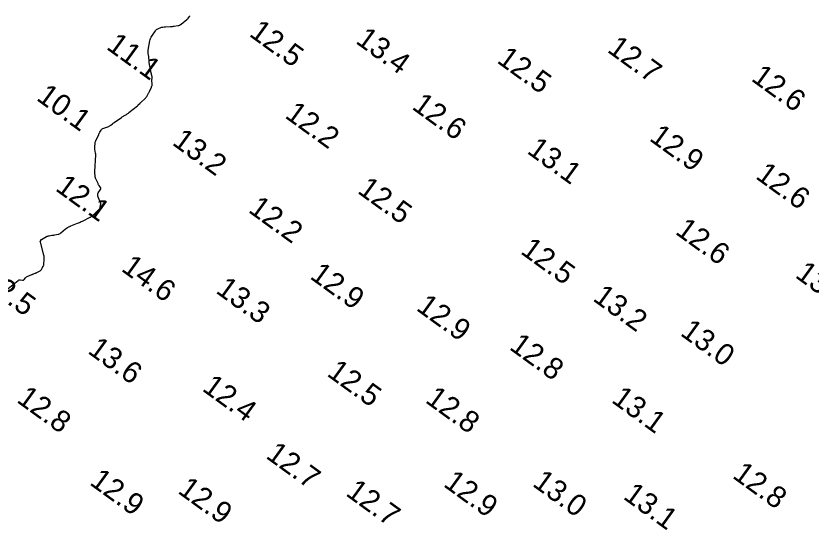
# Model space of a CAD drawing. Extents: x 815352 to 820877, y 582403 to 597439.
# Drawn here: x 818038.5 to 818223.8, y 586252.2 to 586372 of the extents above; entities that cross this region are included whole.
import ezdxf

# ---------------------------------------------------------------- set-up
doc = ezdxf.new("R2010")
doc.units = 0
doc.layers.add('V-CONT-EL12', color=7, linetype='Continuous')
doc.layers.add('V-TOPO-SOUN', color=7, linetype='Continuous')

msp = doc.modelspace()

# ---------------------------------------------------------------- linework, layer by layer
at = {"layer": 'V-CONT-EL12'}
msp.add_lwpolyline([(818036.67, 586308.44), (818039.02, 586310.32), (818039.13, 586310.39), (818039.24, 586310.43), (818039.36, 586310.45), (818039.49, 586310.45), (818040.01, 586310.37), (818040.13, 586310.37), (818040.24, 586310.4), (818040.33, 586310.45), (818040.41, 586310.54), (818040.71, 586310.95), (818040.79, 586311.04), (818040.88, 586311.12), (818040.98, 586311.19), (818041.1, 586311.24), (818042.22, 586311.69), (818042.32, 586311.72), (818042.41, 586311.76), (818042.51, 586311.8), (818042.61, 586311.84), (818042.99, 586312), (818043.09, 586312.04), (818043.18, 586312.08), (818043.28, 586312.13), (818043.37, 586312.17), (818044.13, 586312.55), (818044.23, 586312.61), (818044.31, 586312.68), (818044.38, 586312.76), (818044.44, 586312.86), (818044.69, 586313.37), (818044.71, 586313.43), (818044.75, 586313.48), (818044.78, 586313.54), (818044.82, 586313.59), (818044.97, 586313.79), (818045, 586313.84), (818045.02, 586313.9), (818045.04, 586313.96), (818045.05, 586314.02), (818045.12, 586315.27), (818045.12, 586315.5), (818045.1, 586315.72), (818045.07, 586315.95), (818045.02, 586316.17), (818044.2, 586319.25), (818044.19, 586319.3), (818044.19, 586319.36), (818044.19, 586319.42), (818044.21, 586319.47), (818044.3, 586319.69), (818044.32, 586319.74), (818044.35, 586319.78), (818044.39, 586319.82), (818044.44, 586319.86), (818045.67, 586320.55), (818045.81, 586320.62), (818045.96, 586320.67), (818046.11, 586320.72), (818046.27, 586320.75), (818046.91, 586320.83), (818047.07, 586320.85), (818047.23, 586320.88), (818047.38, 586320.9), (818047.54, 586320.93), (818048.34, 586321.08), (818048.52, 586321.13), (818048.69, 586321.19), (818048.85, 586321.28), (818048.99, 586321.4), (818050.08, 586322.32), (818050.13, 586322.36), (818050.19, 586322.41), (818050.25, 586322.45), (818050.3, 586322.49), (818050.53, 586322.65), (818050.59, 586322.69), (818050.65, 586322.73), (818050.71, 586322.76), (818050.77, 586322.79), (818051.06, 586322.91), (818051.13, 586322.94), (818051.19, 586322.97), (818051.26, 586323), (818051.33, 586323.03), (818052.88, 586323.66), (818053.16, 586323.77), (818053.44, 586323.9), (818053.72, 586324.02), (818053.99, 586324.15), (818055.83, 586325.05), (818055.86, 586325.07), (818055.89, 586325.08), (818055.92, 586325.1), (818055.95, 586325.12), (818056.09, 586325.22), (818056.1, 586325.23), (818056.12, 586325.24), (818056.13, 586325.25), (818056.15, 586325.25), (818056.21, 586325.27), (818056.23, 586325.28), (818056.24, 586325.28), (818056.26, 586325.29), (818056.27, 586325.3), (818057.91, 586326.91), (818057.99, 586326.99), (818058.05, 586327.09), (818058.1, 586327.19), (818058.13, 586327.31), (818058.25, 586327.92), (818058.26, 586327.96), (818058.27, 586328), (818058.27, 586328.05), (818058.27, 586328.09), (818058.26, 586328.26), (818058.25, 586328.3), (818058.25, 586328.34), (818058.24, 586328.38), (818058.22, 586328.42), (818057.63, 586329.98), (818057.58, 586330.17), (818057.58, 586330.35), (818057.62, 586330.53), (818057.7, 586330.71), (818058.21, 586331.53), (818058.27, 586331.64), (818058.28, 586331.75), (818058.26, 586331.86), (818058.2, 586331.97), (818057.9, 586332.41), (818057.83, 586332.52), (818057.76, 586332.63), (818057.7, 586332.75), (818057.64, 586332.87), (818057.07, 586334.17), (818057.02, 586334.29), (818056.98, 586334.41), (818056.95, 586334.54), (818056.94, 586334.67), (818056.88, 586335.4), (818056.88, 586335.42), (818056.87, 586335.45), (818056.87, 586335.47), (818056.87, 586335.49), (818056.86, 586335.58), (818056.86, 586335.6), (818056.86, 586335.62), (818056.86, 586335.64), (818056.86, 586335.67), (818057.16, 586339.56), (818057.16, 586339.6), (818057.16, 586339.63), (818057.15, 586339.67), (818057.14, 586339.7), (818057.09, 586339.84), (818057.08, 586339.87), (818057.07, 586339.91), (818057.06, 586339.94), (818057.05, 586339.98), (818056.9, 586340.87), (818056.87, 586341.04), (818056.86, 586341.2), (818056.86, 586341.36), (818056.87, 586341.52), (818056.95, 586342.22), (818056.97, 586342.39), (818057.01, 586342.56), (818057.06, 586342.72), (818057.13, 586342.88), (818057.8, 586344.31), (818057.86, 586344.44), (818057.93, 586344.58), (818058, 586344.71), (818058.07, 586344.84), (818058.35, 586345.37), (818058.43, 586345.49), (818058.53, 586345.59), (818058.64, 586345.67), (818058.78, 586345.73), (818060.15, 586346.22), (818060.26, 586346.27), (818060.38, 586346.32), (818060.49, 586346.39), (818060.59, 586346.46), (818060.99, 586346.79), (818061.1, 586346.86), (818061.2, 586346.94), (818061.3, 586347.02), (818061.41, 586347.09), (818063.11, 586348.31), (818063.25, 586348.41), (818063.39, 586348.5), (818063.54, 586348.59), (818063.68, 586348.68), (818064.27, 586349.02), (818064.42, 586349.11), (818064.56, 586349.21), (818064.7, 586349.3), (818064.83, 586349.41), (818066.83, 586350.98), (818066.85, 586351), (818066.87, 586351.02), (818066.89, 586351.05), (818066.91, 586351.07), (818066.96, 586351.19), (818066.98, 586351.21), (818067, 586351.24), (818067.02, 586351.26), (818067.04, 586351.28), (818067.38, 586351.58), (818067.44, 586351.64), (818067.5, 586351.69), (818067.57, 586351.75), (818067.63, 586351.81), (818068.59, 586352.7), (818068.7, 586352.82), (818068.81, 586352.94), (818068.9, 586353.07), (818068.99, 586353.21), (818069.31, 586353.78), (818069.39, 586353.92), (818069.46, 586354.06), (818069.54, 586354.21), (818069.61, 586354.36), (818070.08, 586355.37), (818070.1, 586355.42), (818070.12, 586355.47), (818070.14, 586355.51), (818070.16, 586355.56), (818070.22, 586355.75), (818070.23, 586355.8), (818070.24, 586355.85), (818070.24, 586355.9), (818070.24, 586355.95), (818070.21, 586356.98), (818070.21, 586357.05), (818070.21, 586357.11), (818070.21, 586357.18), (818070.22, 586357.25), (818070.24, 586357.51), (818070.24, 586357.57), (818070.24, 586357.64), (818070.23, 586357.7), (818070.22, 586357.77), (818069.97, 586358.96), (818069.93, 586359.12), (818069.9, 586359.29), (818069.86, 586359.46), (818069.83, 586359.62), (818069.69, 586360.29), (818069.65, 586360.46), (818069.63, 586360.63), (818069.61, 586360.8), (818069.59, 586360.97), (818069.53, 586361.79), (818069.51, 586361.98), (818069.49, 586362.16), (818069.47, 586362.34), (818069.44, 586362.52), (818069.31, 586363.23), (818069.29, 586363.41), (818069.28, 586363.59), (818069.29, 586363.77), (818069.31, 586363.95), (818069.68, 586366.11), (818069.75, 586366.42), (818069.85, 586366.71), (818069.98, 586366.99), (818070.15, 586367.25), (818071.02, 586368.51), (818071.13, 586368.65), (818071.26, 586368.77), (818071.41, 586368.87), (818071.57, 586368.95), (818072.44, 586369.31), (818072.51, 586369.33), (818072.58, 586369.35), (818072.65, 586369.36), (818072.72, 586369.36), (818073.02, 586369.37), (818073.09, 586369.37), (818073.17, 586369.37), (818073.24, 586369.38), (818073.32, 586369.38), (818074.56, 586369.48), (818074.77, 586369.5), (818074.98, 586369.52), (818075.19, 586369.55), (818075.4, 586369.58), (818076.24, 586369.71), (818076.45, 586369.75), (818076.64, 586369.82), (818076.82, 586369.92), (818076.99, 586370.04), (818078.29, 586371.08), (818078.33, 586371.1), (818078.36, 586371.13), (818078.39, 586371.15), (818078.42, 586371.18), (818078.56, 586371.28), (818078.59, 586371.31), (818078.62, 586371.33), (818078.64, 586371.36), (818078.67, 586371.4), (818079, 586371.88), (818079.06, 586371.97)], dxfattribs=at)

# ---------------------------------------------------------------- texts
at = {"layer": 'V-TOPO-SOUN'}
for s, p in [('12.5 ', (818092.62, 586367.43)), ('13.4 ', (818117.43, 586365.76)), ('11.1 ', (818059.35, 586364.4)), ('12.7 ', (818176.03, 586363.72)), ('12.5 ', (818150.33, 586361.23)), ('12.6 ', (818209.57, 586357.02)), ('10.1 ', (818043.07, 586352.49)), ('12.6 ', (818130.53, 586350.43)), ('12.2 ', (818100.93, 586348.4)), ('12.9 ', (818185.84, 586343.09)), ('13.2 ', (818074.68, 586342.1)), ('13.1 ', (818157.35, 586340.12)), ('12.6 ', (818210.58, 586334.25)), ('12.1 ', (818047.47, 586331.43)), ('12.5 ', (818117.85, 586330.85)), ('12.2 ', (818092.43, 586326.39)), ('12.6 ', (818191.88, 586321.33)), ('12.5 ', (818155.84, 586316.74)), ('14.6 ', (818062.82, 586312.7)), ('13.1 ', (818219.81, 586311.19)), ('12.5 ', (818030.19, 586309.42)), ('12.9 ', (818106.77, 586310.93)), ('13.3 ', (818084.85, 586307.59)), ('13.2 ', (818172.68, 586305.78)), ('12.9 ', (818131.54, 586303.55)), ('13.0 ', (818193.06, 586297.69)), ('13.6 ', (818055.01, 586293.54)), ('12.8 ', (818153.23, 586294.43)), ('12.5 ', (818110.73, 586288.26)), ('12.4 ', (818081.67, 586284.79)), ('12.8 ', (818038.46, 586282.13)), ('12.8 ', (818133.64, 586282.06)), ('13.1 ', (818177.03, 586282.09)), ('12.7 ', (818096.5, 586269.1)), ('12.8 ', (818205.2, 586264.48)), ('12.9 ', (818055.46, 586262.9)), ('12.9 ', (818137.87, 586262.51)), ('13.0 ', (818158.61, 586262.59)), ('12.9 ', (818076, 586260.93)), ('12.7 ', (818115.1, 586260.38)), ('13.1 ', (818179.75, 586259.61))]:
    msp.add_text(s, height=5, rotation=324, dxfattribs=at).set_placement(p)

doc.saveas('drawing.dxf')
